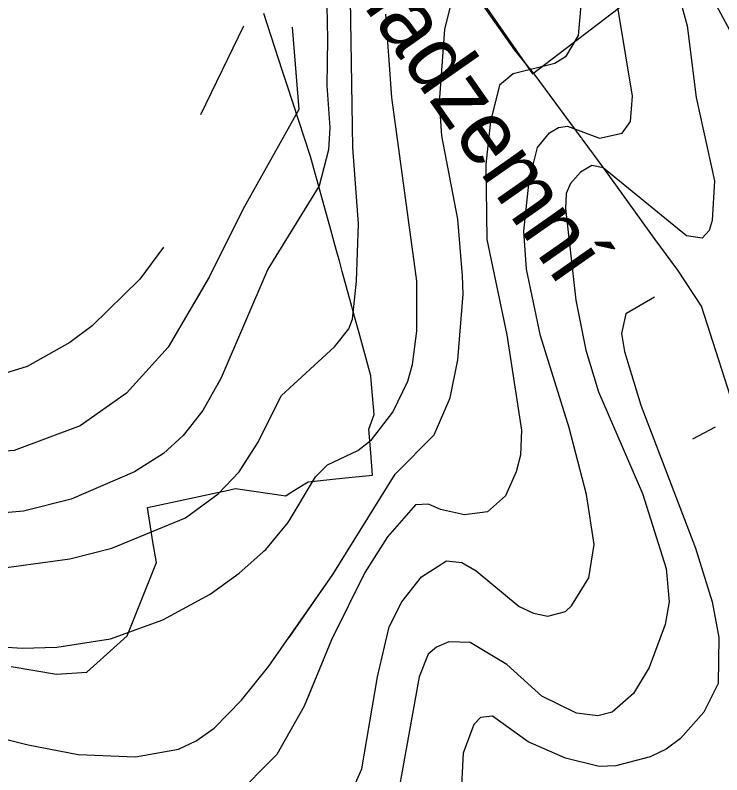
# Model space of a CAD drawing. Extents: x -1900516 to -575031, y -3809306 to -1157387.
# Drawn here: x -578135.3 to -577967.9, y -1158405.7 to -1158225.9 of the extents above; entities that cross this region are included whole.
import ezdxf

# ---------------------------------------------------------------- set-up
doc = ezdxf.new("R2010")
doc.units = 0
for name, color, linetype in [('01_SPRÁV_HRANICE', 7, 'Continuous'), ('01_VRSTEVNICE', 7, 'Continuous'), ('01_ZASTAV_PLOCHY', 7, 'Continuous'), ('07_ELEKTRO', 7, 'Continuous'), ('07_OCH_P A POPISY TI', 7, 'Continuous')]:
    doc.layers.add(name, color=color, linetype=linetype)

msp = doc.modelspace()

# ---------------------------------------------------------------- linework, layer by layer
at = {"layer": '01_SPRÁV_HRANICE'}
for p, q in [((-578071.94, -1158239.23), (-578076.41, -1158225.58)), ((-578070.87, -1158242.5), (-578071.94, -1158239.23)), ((-578065.33, -1158259.43), (-578070.87, -1158242.5)), ((-578060.53, -1158276.77), (-578065.33, -1158259.43)), ((-578059.98, -1158278.76), (-578060.53, -1158276.77)), ((-578059.01, -1158282.25), (-578059.98, -1158278.76)), ((-578058.5, -1158284.07), (-578059.01, -1158282.25)), ((-578057.8, -1158286.61), (-578058.5, -1158284.07)), ((-578055.76, -1158294.06), (-578057.8, -1158286.61)), ((-578054.65, -1158298.11), (-578055.76, -1158294.06)), ((-578053.88, -1158300.92), (-578054.65, -1158298.11)), ((-578051.04, -1158311.3), (-578053.88, -1158300.92)), ((-578050.95, -1158312.4), (-578051.04, -1158311.3)), ((-578050.8, -1158314.12), (-578050.95, -1158312.4)), ((-578050.26, -1158320.48), (-578050.8, -1158314.12)), ((-578051.48, -1158323.93), (-578050.26, -1158320.48)), ((-578051.06, -1158329.51), (-578051.48, -1158323.93)), ((-578050.66, -1158334.83), (-578051.06, -1158329.51)), ((-578065.88, -1158336.37), (-578057.85, -1158335.56)), ((-578057.85, -1158335.56), (-578050.66, -1158334.83)), ((-578057.85, -1158335.56), (-578050.66, -1158334.83)), ((-578070.12, -1158339.01), (-578067.09, -1158337.14)), ((-578067.09, -1158337.14), (-578065.88, -1158336.37)), ((-578067.09, -1158337.14), (-578065.88, -1158336.37)), ((-578103.96, -1158342.48), (-578087.36, -1158338.92)), ((-578087.36, -1158338.92), (-578085.45, -1158338.51)), ((-578085.45, -1158338.51), (-578083.12, -1158338.01)), ((-578085.45, -1158338.51), (-578083.12, -1158338.01)), ((-578083.12, -1158338.01), (-578071.2, -1158339.67)), ((-578071.2, -1158339.67), (-578070.12, -1158339.01)), ((-578071.2, -1158339.67), (-578070.12, -1158339.01)), ((-578102.64, -1158350.61), (-578103.96, -1158342.48)), ((-578101.83, -1158355.51), (-578102.64, -1158350.61)), ((-578101.83, -1158355.51), (-578102.64, -1158350.61)), ((-578108.77, -1158372.87), (-578101.83, -1158355.51)), ((-578118.32, -1158381.41), (-578108.77, -1158372.87)), ((-578136.26, -1158380.11), (-578125.46, -1158381.92)), ((-578125.46, -1158381.92), (-578118.32, -1158381.41))]:
    msp.add_line(p, q, dxfattribs=at)
at = {"layer": '01_VRSTEVNICE'}
for p, q in [((-578046.1, -1158245.43), (-578047.51, -1158225.68)), ((-578040.17, -1158288.89), (-578046.1, -1158245.43)), ((-578040.17, -1158300.74), (-578040.17, -1158288.89)), ((-578041.16, -1158308.64), (-578040.17, -1158300.74)), ((-578042.29, -1158312.59), (-578041.16, -1158308.64)), ((-578045.82, -1158319.93), (-578042.29, -1158312.59)), ((-578050.9, -1158326.42), (-578045.82, -1158319.93)), ((-578054.14, -1158328.96), (-578050.9, -1158326.42)), ((-578061.34, -1158332.34), (-578054.14, -1158328.96)), ((-578064.16, -1158335.17), (-578061.34, -1158332.34)), ((-578070.65, -1158346.03), (-578064.16, -1158335.17)), ((-578075.87, -1158352.38), (-578070.65, -1158346.03)), ((-578082.22, -1158358.02), (-578075.87, -1158352.38)), ((-578089.13, -1158362.96), (-578082.22, -1158358.02)), ((-578100.28, -1158369.03), (-578089.13, -1158362.96)), ((-578112.7, -1158373.54), (-578100.28, -1158369.03)), ((-578125.39, -1158375.52), (-578112.7, -1158373.54)), ((-578144.86, -1158374.95), (-578133.58, -1158375.8)), ((-578133.58, -1158375.8), (-578125.39, -1158375.52))]:
    msp.add_line(p, q, dxfattribs=at)
for points in [[(-578063.31, -1158093.19), (-578063.17, -1158120.99), (-578068.39, -1158166.42), (-578067.55, -1158184.2), (-578061.48, -1158223.7), (-578061.34, -1158231.6), (-578061.48, -1158242.61), (-578060.77, -1158252.49), (-578061.06, -1158257.85), (-578063.31, -1158266.31), (-578075.45, -1158286.07), (-578086.45, -1158311.75), (-578090.83, -1158319.5), (-578095.48, -1158325.43), (-578100.14, -1158329.66), (-578107.05, -1158334.04), (-578122.01, -1158340.53), (-578133.3, -1158343.35), (-578146.84, -1158344.48)], [(-578063.31, -1158093.19), (-578063.17, -1158120.99), (-578068.39, -1158166.42), (-578067.55, -1158184.2), (-578061.48, -1158223.7), (-578061.34, -1158231.6), (-578061.48, -1158242.61), (-578060.77, -1158252.49), (-578061.06, -1158257.85), (-578063.31, -1158266.31), (-578075.45, -1158286.07), (-578086.45, -1158311.75), (-578087.46, -1158313.54)], [(-578056.68, -1158412.2), (-578053.16, -1158404.3), (-578049.49, -1158382.57), (-578046.66, -1158370.72), (-578043.7, -1158364.8), (-578039.05, -1158358.87), (-578033.12, -1158355.06), (-578029.45, -1158355.48), (-578026.07, -1158357.46), (-578015.91, -1158365.92), (-578012.52, -1158367.48), (-578009.13, -1158368.18), (-578004.9, -1158367.05), (-578003.49, -1158365.78), (-577999.4, -1158359.15), (-577998.13, -1158351.25), (-577999.96, -1158339.4), (-578004.05, -1158323.6), (-578010.83, -1158301.87), (-578014.21, -1158286.07), (-578014.78, -1158277.04), (-578013.51, -1158265.18), (-578011.53, -1158257.28), (-578008.71, -1158253.76), (-578006.59, -1158252.49), (-578004.48, -1158252.2), (-577996.86, -1158255.03), (-577991.5, -1158253.9), (-577989.52, -1158251.07), (-577989.1, -1158245.15), (-577996.86, -1158197.74)], [(-578056.68, -1158412.2), (-578053.16, -1158404.3), (-578049.49, -1158382.57), (-578046.66, -1158370.72), (-578043.7, -1158364.8), (-578039.05, -1158358.87), (-578033.12, -1158355.06), (-578029.45, -1158355.48), (-578026.07, -1158357.46), (-578015.91, -1158365.92), (-578012.52, -1158367.48), (-578009.13, -1158368.18), (-578004.9, -1158367.05), (-578003.49, -1158365.78), (-577999.4, -1158359.15), (-577998.13, -1158351.25), (-577999.96, -1158339.4), (-578004.05, -1158323.6), (-578010.83, -1158301.87), (-578014.21, -1158286.07), (-578014.78, -1158277.04), (-578013.51, -1158265.18), (-578011.53, -1158257.28), (-578008.71, -1158253.76), (-578006.59, -1158252.49), (-578004.48, -1158252.2), (-577996.86, -1158255.03), (-577991.5, -1158253.9), (-577989.52, -1158251.07), (-577989.1, -1158245.15), (-577996.86, -1158197.74)], [(-578142.04, -1158357.32), (-578122.29, -1158354.64), (-578112.41, -1158352.1), (-578094.92, -1158344.9), (-578087.16, -1158339.26), (-578082.22, -1158334.04), (-578077.85, -1158327.27), (-578072.2, -1158315.98), (-578059.65, -1158304.41), (-578056.26, -1158300.18), (-578055.41, -1158297.92), (-578054.42, -1158288.89), (-578054, -1158275.34), (-578055.27, -1158257.28), (-578055.98, -1158212.13)], [(-578081.8, -1158333.38), (-578077.85, -1158327.27), (-578072.2, -1158315.98), (-578059.65, -1158304.41), (-578056.26, -1158300.18), (-578055.41, -1158297.92), (-578054.42, -1158288.89), (-578054, -1158275.34), (-578055.27, -1158257.28), (-578055.98, -1158212.13)], [(-578164.34, -1158390.61), (-578132.17, -1158398.66), (-578120.32, -1158400.92), (-578106.77, -1158401.48), (-578096.61, -1158399.65), (-578092.38, -1158397.67), (-578088.15, -1158394.71), (-578081.66, -1158388.07), (-578075.17, -1158380.03), (-578060.07, -1158358.3), (-578045.25, -1158334.6), (-578036.08, -1158325.29), (-578032.27, -1158316.54), (-578030.44, -1158307.51), (-578029.17, -1158291.99), (-578029.31, -1158287.62), (-578030.44, -1158274.21), (-578034.25, -1158254.46), (-578034.81, -1158246.56), (-578033.54, -1158229.35), (-578031.29, -1158220.32)], [(-578070.42, -1158373.21), (-578060.07, -1158358.3), (-578045.25, -1158334.6), (-578036.08, -1158325.29), (-578032.27, -1158316.54), (-578030.44, -1158307.51), (-578029.17, -1158291.99), (-578029.31, -1158287.62), (-578030.44, -1158274.21), (-578034.25, -1158254.46), (-578034.81, -1158246.56), (-578033.54, -1158229.35), (-578031.29, -1158220.32)], [(-577978.38, -1158220.03), (-577976.12, -1158228.5), (-577974, -1158245.43), (-577969.63, -1158265.18), (-577970.19, -1158274.5), (-577970.9, -1158276.89), (-577972.59, -1158278.73), (-577976.26, -1158278.16), (-577996.01, -1158262.08), (-577998.69, -1158261.52), (-578001.37, -1158263.07), (-578003.77, -1158265.75), (-578004.76, -1158268.15), (-578004.9, -1158271.67), (-578002.5, -1158293.4), (-578000.1, -1158305.25), (-577997.14, -1158315.13), (-577986.7, -1158339.12), (-577981.06, -1158356.89), (-577980.35, -1158364.8), (-577981.34, -1158370.16), (-577985.15, -1158380.32), (-577988.82, -1158386.52), (-577993.9, -1158390.9), (-577997.28, -1158391.74), (-578002.36, -1158391.18), (-578010.55, -1158387.09), (-578018.87, -1158379.61), (-578027.48, -1158374.39), (-578032.56, -1158374.25), (-578035.52, -1158375.52), (-578037.49, -1158377.21), (-578039.61, -1158382.57), (-578046.81, -1158422.36)], [(-577978.38, -1158220.03), (-577976.12, -1158228.5), (-577974, -1158245.43), (-577969.63, -1158265.18), (-577970.19, -1158274.5), (-577970.9, -1158276.89), (-577972.59, -1158278.73), (-577976.26, -1158278.16), (-577996.01, -1158262.08), (-577998.69, -1158261.52), (-578001.37, -1158263.07), (-578003.77, -1158265.75), (-578004.76, -1158268.15), (-578004.9, -1158271.67), (-578002.5, -1158293.4), (-578000.1, -1158305.25), (-577997.14, -1158315.13), (-577986.7, -1158339.12), (-577981.06, -1158356.89), (-577980.35, -1158364.8), (-577981.34, -1158370.16), (-577985.15, -1158380.32), (-577988.82, -1158386.52), (-577993.9, -1158390.9), (-577997.28, -1158391.74), (-578002.36, -1158391.18), (-578010.55, -1158387.09), (-578018.87, -1158379.61), (-578027.48, -1158374.39), (-578032.56, -1158374.25), (-578035.52, -1158375.52), (-578037.49, -1158377.21), (-578039.61, -1158382.57), (-578046.81, -1158422.36)], [(-577978.38, -1158220.03), (-577976.12, -1158228.5), (-577974, -1158245.43), (-577969.63, -1158265.18), (-577970.19, -1158274.5), (-577970.9, -1158276.89), (-577972.59, -1158278.73), (-577976.26, -1158278.16), (-577996.01, -1158262.08), (-577998.69, -1158261.52), (-578001.37, -1158263.07), (-578003.77, -1158265.75), (-578004.76, -1158268.15), (-578004.9, -1158271.67), (-578002.5, -1158293.4), (-578000.1, -1158305.25), (-577997.14, -1158315.13), (-577986.7, -1158339.12), (-577981.06, -1158356.89), (-577980.35, -1158364.8), (-577981.34, -1158370.16), (-577985.15, -1158380.32), (-577988.82, -1158386.52), (-577993.9, -1158390.9), (-577997.28, -1158391.74), (-578002.36, -1158391.18), (-578010.55, -1158387.09), (-578018.87, -1158379.61), (-578027.48, -1158374.39), (-578032.56, -1158374.25), (-578035.52, -1158375.52), (-578037.49, -1158377.21), (-578039.61, -1158382.57), (-578046.81, -1158422.36)], [(-578001.09, -1158220.88), (-578001.94, -1158230.76), (-578004.9, -1158235.84), (-578007.44, -1158237.39), (-578017.32, -1158239.79), (-578020.56, -1158242.47), (-578022.68, -1158251.07), (-578023.81, -1158261.23), (-578023.53, -1158279.01), (-578018.87, -1158301.59), (-578015.34, -1158324.16), (-578015.62, -1158330.09), (-578016.61, -1158334.04), (-578019.15, -1158339.68), (-578023.38, -1158343.49), (-578028.89, -1158344.2), (-578034.53, -1158342.93), (-578037.35, -1158341.66), (-578040.46, -1158341.8), (-578047.09, -1158349.42), (-578052.45, -1158357.88), (-578060.35, -1158373.82), (-578066.84, -1158389.49), (-578073.33, -1158400.92), (-578083.63, -1158411.36)], [(-578001.09, -1158220.88), (-578001.94, -1158230.76), (-578004.9, -1158235.84), (-578007.44, -1158237.39), (-578017.32, -1158239.79), (-578020.56, -1158242.47), (-578022.68, -1158251.07), (-578023.81, -1158261.23), (-578023.53, -1158279.01), (-578018.87, -1158301.59), (-578015.34, -1158324.16), (-578015.62, -1158330.09), (-578016.61, -1158334.04), (-578019.15, -1158339.68), (-578023.38, -1158343.49), (-578028.89, -1158344.2), (-578034.53, -1158342.93), (-578037.35, -1158341.66), (-578040.46, -1158341.8), (-578047.09, -1158349.42), (-578052.45, -1158357.88), (-578060.35, -1158373.82), (-578066.21, -1158387.97)], [(-578076.27, -1158352.73), (-578075.87, -1158352.38), (-578070.65, -1158346.03), (-578064.16, -1158335.17), (-578061.34, -1158332.34), (-578054.14, -1158328.96), (-578050.9, -1158326.42), (-578045.82, -1158319.93), (-578042.29, -1158312.59), (-578041.16, -1158308.64), (-578040.17, -1158300.74), (-578040.17, -1158288.89), (-578046.1, -1158245.43), (-578047.51, -1158225.68)], [(-578069.65, -1158228.78), (-578068.11, -1158248.25), (-578081.37, -1158271.96), (-578089.27, -1158287.76), (-578099.01, -1158304.55), (-578108.89, -1158315.41), (-578119.89, -1158323.17), (-578135.55, -1158328.96), (-578147.97, -1158329.95), (-578166.59, -1158327.69), (-578190.3, -1158323.03), (-578210.61, -1158317.11), (-578217.39, -1158315.84), (-578237.28, -1158314)], [(-578069.65, -1158228.78), (-578068.11, -1158248.25), (-578081.37, -1158271.96), (-578089.27, -1158287.76), (-578092.99, -1158294.17)], [(-578081.22, -1158228.55), (-578091.39, -1158249.52)], [(-578100.14, -1158280.84), (-578105.78, -1158288.46), (-578117.07, -1158299.47), (-578122.29, -1158303.42), (-578132.45, -1158309.06), (-578144.3, -1158312.73), (-578154.46, -1158314), (-578169.7, -1158313.3), (-578195.09, -1158308.92), (-578207.65, -1158306.1)], [(-577983.88, -1158292.7), (-577990.65, -1158296.65), (-577991.64, -1158301.3), (-577990.93, -1158305.54), (-577987.12, -1158318.24), (-577974.14, -1158352.1), (-577970.19, -1158364.8), (-577968.64, -1158373.26), (-577968.78, -1158384.12), (-577972.17, -1158390.9), (-577977.67, -1158397.11), (-577981.06, -1158399.65), (-577984.87, -1158401.48), (-577993.05, -1158403.6), (-577997, -1158403.74), (-578004.9, -1158401.76), (-578013.79, -1158397.95), (-578022.26, -1158391.89), (-578025.08, -1158392.17), (-578026.63, -1158393.86), (-578029.17, -1158400.63), (-578030.16, -1158420.39)], [(-577969.49, -1158323.46), (-577974.85, -1158326.28)]]:
    msp.add_lwpolyline(points, dxfattribs=at)
at = {"layer": '01_ZASTAV_PLOCHY'}
for points in [[(-577997.03, -1158193.84), (-578029.37, -1158215.95), (-578012.77, -1158239.85), (-577978.47, -1158213.62)], [(-577975.28, -1158212.32), (-577951.46, -1158239.95), (-577927.23, -1158282.37), (-577942.14, -1158269.35), (-577961.52, -1158237.88)]]:
    msp.add_lwpolyline(points, close=True, dxfattribs=at)
at = {"layer": '07_ELEKTRO'}
msp.add_lwpolyline([(-577963.52, -1158323.55), (-577963.82, -1158322.56), (-577972.7, -1158294.79), (-577978.32, -1158286.29), (-577983.71, -1158279.01), (-577995.89, -1158262.18), (-578000.98, -1158255.23), (-578001.1, -1158255.06), (-578001.21, -1158254.9), (-578012.11, -1158240.15), (-578016.96, -1158234.21), (-578031.18, -1158214.02)], dxfattribs=at)

# ---------------------------------------------------------------- texts
at = {"layer": '07_OCH_P A POPISY TI'}
msp.add_text('NN nadzemní', height=15, rotation=304.994, dxfattribs=at).set_placement((-578076.53, -1158190.05))

doc.saveas('drawing.dxf')
